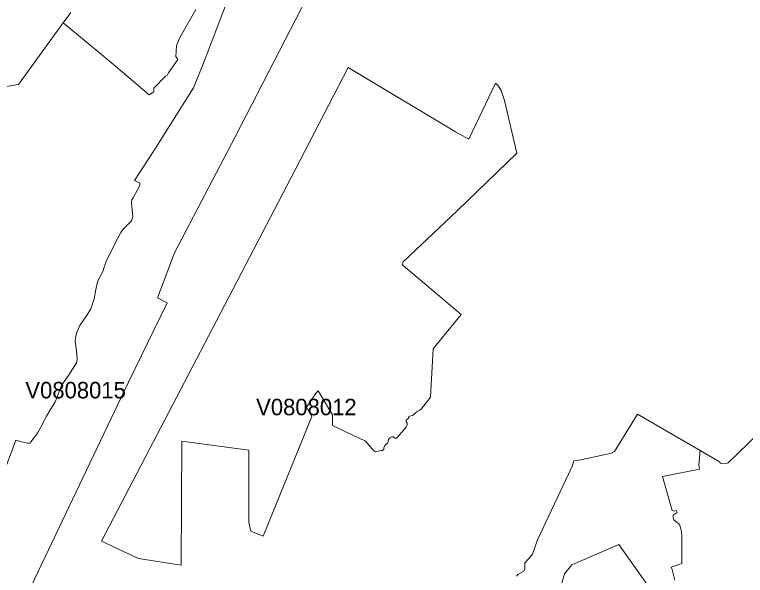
# Model space of a CAD drawing. Extents: x 369010 to 735936, y 6377141 to 6616555.
# Drawn here: x 548142 to 552577, y 6486755 to 6490156 of the extents above; entities that cross this region are included whole.
import ezdxf
from ezdxf.enums import TextEntityAlignment as Align

# ---------------------------------------------------------------- set-up
doc = ezdxf.new("R2010")
doc.units = 0
doc.header["$LTSCALE"] = 40
doc.layers.add('3', color=7, linetype='Continuous', lineweight=13)
doc.layers.add('4', color=7, linetype='Continuous')

msp = doc.modelspace()

# ---------------------------------------------------------------- linework, layer by layer
at = {"layer": '3'}
for points in [[(550212.59, 6491645.09), (550350.29, 6491558.04), (550356.08, 6491531.39), (550378.92, 6491511.2), (550404.41, 6491534.21), (550452.07, 6491499.12), (550408.71, 6491438.21), (550283.92, 6491299.36), (550082.34, 6491104.72), (549912.7, 6490937.9), (549767.05, 6490747.23), (549737.43, 6490715.95), (549752.98, 6490703.05), (550019.61, 6490460.09), (549481.56, 6489414.27), (549111.99, 6488712.03), (549009.04, 6488439.12), (549067.3, 6488408.99), (548833.94, 6487927.87), (548598.1, 6487436), (548242.59, 6486689.9), (548437.39, 6486524.4), (548016.85, 6486013.99)], [(548016.85, 6486013.99), (548437.39, 6486524.4), (548242.59, 6486689.9), (548598.1, 6487436), (548833.94, 6487927.87), (549067.3, 6488408.99), (549009.04, 6488439.12), (549111.99, 6488712.03), (549481.56, 6489414.27), (550019.61, 6490460.09)], [(548090.5, 6487417.29), (548149.75, 6487574.85), (548207.67, 6487558.97), (548219.59, 6487557.81), (548236.64, 6487557.81), (548240.77, 6487564.76), (548281.65, 6487617.89), (548299.69, 6487650.49), (548335.77, 6487720.5), (548388.9, 6487807.55), (548400.32, 6487836.19), (548411.57, 6487870.44), (548427.3, 6487906.69), (548442.36, 6487931.85), (548469.33, 6487966.6), (548517.33, 6488043.56), (548521.8, 6488063.59), (548519.65, 6488100.83), (548512.7, 6488148.16), (548510.21, 6488176.13), (548513.86, 6488207.58), (548521.8, 6488234.88), (548538.68, 6488270.96), (548582.87, 6488335.68), (548604.39, 6488372.58), (548624.74, 6488432.16), (548635.34, 6488489.59), (548647.75, 6488542.72), (548677.21, 6488598.17), (548685.32, 6488624.81), (548700.71, 6488665.86), (548774.19, 6488812.82), (548786.44, 6488835), (548799.52, 6488852.55), (548851.15, 6488906.17), (548859.26, 6488929.01), (548851.65, 6489013.91), (548853.64, 6489034.1), (548861.91, 6489046.02), (548901.8, 6489119.17), (548902.13, 6489133.74), (548869.52, 6489150.62), (548986.04, 6489331.02), (549227.34, 6489711.35), (549287.42, 6489861.13), (549420.32, 6490205.71)], [(549420.32, 6490205.71), (549287.42, 6489861.13), (549227.34, 6489711.35), (548986.04, 6489331.02), (548869.52, 6489150.62), (548902.13, 6489133.74), (548901.8, 6489119.17), (548861.91, 6489046.02), (548853.64, 6489034.1), (548851.65, 6489013.91), (548859.26, 6488929.01), (548851.15, 6488906.17), (548799.52, 6488852.55), (548786.44, 6488835), (548774.19, 6488812.82), (548700.71, 6488665.86), (548685.32, 6488624.81), (548677.21, 6488598.17), (548647.75, 6488542.72), (548635.34, 6488489.59), (548624.74, 6488432.16), (548604.39, 6488372.58), (548582.87, 6488335.68), (548538.68, 6488270.96), (548521.8, 6488234.88), (548513.86, 6488207.58), (548510.21, 6488176.13), (548512.7, 6488148.16), (548519.65, 6488100.83), (548521.8, 6488063.59), (548517.33, 6488043.56), (548469.33, 6487966.6), (548442.36, 6487931.85), (548427.3, 6487906.69), (548411.57, 6487870.44), (548400.32, 6487836.19), (548388.9, 6487807.55), (548335.77, 6487720.5), (548299.69, 6487650.49), (548281.65, 6487617.89), (548240.77, 6487564.76), (548236.64, 6487557.81), (548219.59, 6487557.81), (548207.67, 6487558.97), (548149.75, 6487574.85), (548090.5, 6487417.29)], [(548483.07, 6490169.29), (548437.72, 6490107.07), (548714.94, 6489875.19), (548958.4, 6489669.8), (548987.36, 6489688.34), (548987.36, 6489711.01), (549057.37, 6489783.34), (549067.8, 6489787.48), (549076.07, 6489802.87), (549131.68, 6489883.47), (549121.42, 6489902.01), (549125.56, 6489968.04), (549144.09, 6490017.69), (549241.08, 6490186.84)], [(549241.08, 6490186.84), (549144.09, 6490017.69), (549125.56, 6489968.04), (549121.42, 6489902.01)], [(547642.31, 6489643.82), (548165.14, 6489733.36), (548437.72, 6490107.07), (548483.07, 6490169.29)], [(549121.42, 6489902.01), (549131.68, 6489883.47), (549076.07, 6489802.87), (549067.8, 6489787.48), (549057.37, 6489783.34), (548987.36, 6489711.01), (548987.36, 6489688.34), (548958.4, 6489669.8), (548714.94, 6489875.19), (548437.72, 6490107.07), (548165.14, 6489733.36), (547642.31, 6489643.82)], [(551188.9, 6486751.31), (551197.34, 6486763.39), (551232.76, 6486781.26), (551237.55, 6486794.17), (551237.89, 6486830.91), (551267.35, 6486862.19), (551284.89, 6486884.54), (551314.85, 6486970.27), (551504.51, 6487369.13), (551528.51, 6487421.43), (551536.62, 6487450.56), (551578.82, 6487456.85), (551763.69, 6487497.23), (551781.73, 6487505.67), (551922.41, 6487732.58), (552301.58, 6487512.46), (552419.09, 6487444.27), (552426.2, 6487436.66), (552459.64, 6487434.34), (552472.05, 6487438.48), (552902.19, 6487852.07)], [(552902.19, 6487852.07), (552472.05, 6487438.48), (552459.64, 6487434.34), (552426.2, 6487436.66), (552419.09, 6487444.27), (552301.58, 6487512.46), (552293.64, 6487423.25), (552297.94, 6487399.92), (552073.18, 6487355.56), (552133.43, 6487147.85), (552142.2, 6487145.7), (552156.6, 6487148.35), (552162.06, 6487137.43), (552139.39, 6487121.04), (552139.55, 6487105.65), (552143.19, 6487093.07), (552158.75, 6487077.02), (552171.82, 6487070.4), (552178.28, 6487059.14), (552188.38, 6487019.92), (552191.52, 6486991.78), (552191.69, 6486826.78), (552126.97, 6486805.26), (552132.77, 6486790.03), (552148.99, 6486725.98)], [(552132.77, 6486790.03), (552126.97, 6486805.26), (552191.69, 6486826.78), (552191.52, 6486991.78), (552188.38, 6487019.92), (552178.28, 6487059.14), (552171.82, 6487070.4), (552158.75, 6487077.02), (552143.19, 6487093.07), (552139.55, 6487105.65), (552139.39, 6487121.04), (552162.06, 6487137.43), (552156.6, 6487148.35), (552142.2, 6487145.7), (552133.43, 6487147.85), (552073.18, 6487355.56), (552297.94, 6487399.92), (552293.64, 6487423.25), (552301.58, 6487512.46), (551922.41, 6487732.58), (551781.73, 6487505.67), (551763.69, 6487497.23), (551578.82, 6487456.85), (551536.62, 6487450.56), (551528.51, 6487421.43), (551504.51, 6487369.13), (551314.85, 6486970.27), (551284.89, 6486884.54), (551267.35, 6486862.19), (551237.89, 6486830.91), (551237.55, 6486794.17), (551232.76, 6486781.26), (551197.34, 6486763.39), (551188.9, 6486751.31)], [(552132.93, 6486485.18), (551808.38, 6486941.97), (551524.54, 6486818.5), (551480.18, 6486765.04), (551438.64, 6486623.7)], [(551438.64, 6486623.7), (551480.18, 6486765.04), (551524.54, 6486818.5), (551808.38, 6486941.97), (552132.93, 6486485.18)], [(552148.99, 6486725.98), (552132.77, 6486790.03)]]:
    msp.add_lwpolyline(points, dxfattribs=at)
for points in [[(550826.94, 6488967.24), (551189.06, 6489315.29), (551114.42, 6489635.71), (551094.56, 6489696.95), (551078.17, 6489723.1), (551061.29, 6489741.14), (550898.44, 6489401.19), (550817.34, 6489445.71), (550167.24, 6489834.98), (549844.18, 6489215.33), (549344.02, 6488252.26), (548668.6, 6486963.65), (548893.19, 6486856.9), (549152.54, 6486817.51), (549157.5, 6487569.23), (549564.31, 6487514.28), (549564.31, 6487078.01), (549574.9, 6487023.23), (549650.7, 6486992.11), (549945.63, 6487718.02), (549912.7, 6487776.27), (549974.1, 6487865.31), (549983.53, 6487873.92), (550071.74, 6487728.28), (550071.41, 6487663.9), (550271.01, 6487570.22), (550322.81, 6487511.47), (550332.91, 6487505.51), (550339.53, 6487505.84), (550366.18, 6487513.12), (550373.79, 6487512.29), (550383.06, 6487518.25), (550383.55, 6487528.35), (550387.03, 6487537.95), (550396.63, 6487551.68), (550405.4, 6487557.97), (550408.38, 6487565.75), (550411.52, 6487579.16), (550419.97, 6487590.08), (550431.05, 6487595.21), (550438.83, 6487594.88), (550449.59, 6487587.93), (550454.39, 6487587.27), (550460.51, 6487588.43), (550480.71, 6487610.11), (550517.94, 6487653.97), (550524.89, 6487667.21), (550525.23, 6487678.63), (550518.44, 6487688.22), (550517.78, 6487696.17), (550521.92, 6487700.64), (550530.85, 6487706.26), (550533.67, 6487712.55), (550534.16, 6487718.35), (550537.8, 6487721.82), (550555.84, 6487723.97), (550563.62, 6487728.28), (550574.55, 6487741.68), (550584.81, 6487750.12), (550601.19, 6487757.07), (550610.13, 6487763.53), (550666.4, 6487835.52), (550682.95, 6488129.95), (550851.27, 6488338.16), (550499.41, 6488634.91), (550497.09, 6488640.37), (550497.92, 6488653.77), (550500.73, 6488657.58)], [(550826.94, 6488967.24), (550500.73, 6488657.58), (550497.92, 6488653.77), (550497.09, 6488640.37), (550499.41, 6488634.91), (550851.27, 6488338.16), (550682.95, 6488129.95), (550666.4, 6487835.52), (550610.13, 6487763.53), (550601.19, 6487757.07), (550584.81, 6487750.12), (550574.55, 6487741.68), (550563.62, 6487728.28), (550555.84, 6487723.97), (550537.8, 6487721.82), (550534.16, 6487718.35), (550533.67, 6487712.55), (550530.85, 6487706.26), (550521.92, 6487700.64), (550517.78, 6487696.17), (550518.44, 6487688.22), (550525.23, 6487678.63), (550524.89, 6487667.21), (550517.94, 6487653.97), (550480.71, 6487610.11), (550460.51, 6487588.43), (550454.39, 6487587.27), (550449.59, 6487587.93), (550438.83, 6487594.88), (550431.05, 6487595.21), (550419.97, 6487590.08), (550411.52, 6487579.16), (550408.38, 6487565.75), (550405.4, 6487557.97), (550396.63, 6487551.68), (550387.03, 6487537.95), (550383.55, 6487528.35), (550383.06, 6487518.25), (550373.79, 6487512.29), (550366.18, 6487513.12), (550339.53, 6487505.84), (550332.91, 6487505.51), (550322.81, 6487511.47), (550271.01, 6487570.22), (550071.41, 6487663.9), (550071.74, 6487728.28), (549983.53, 6487873.92), (549974.1, 6487865.31), (549912.7, 6487776.27), (549945.63, 6487718.02), (549650.7, 6486992.11), (549574.9, 6487023.23), (549564.31, 6487078.01), (549564.31, 6487514.28), (549157.5, 6487569.23), (549152.54, 6486817.51), (548893.19, 6486856.9), (548668.6, 6486963.65), (549344.02, 6488252.26), (549844.18, 6489215.33), (550167.24, 6489834.98), (550817.34, 6489445.71), (550898.44, 6489401.19), (551061.29, 6489741.14), (551078.17, 6489723.1), (551094.56, 6489696.95), (551114.42, 6489635.71), (551189.06, 6489315.29)]]:
    msp.add_lwpolyline(points, close=True, dxfattribs=at)

# ---------------------------------------------------------------- texts
at = {"layer": '4'}
for s, p in [('V0808015', (548512.29, 6487828.8)), ('V0808012', (549912.7, 6487726.27))]:
    msp.add_text(s, height=100, dxfattribs=at).set_placement(p, align=Align.CENTER)

doc.saveas('drawing.dxf')
